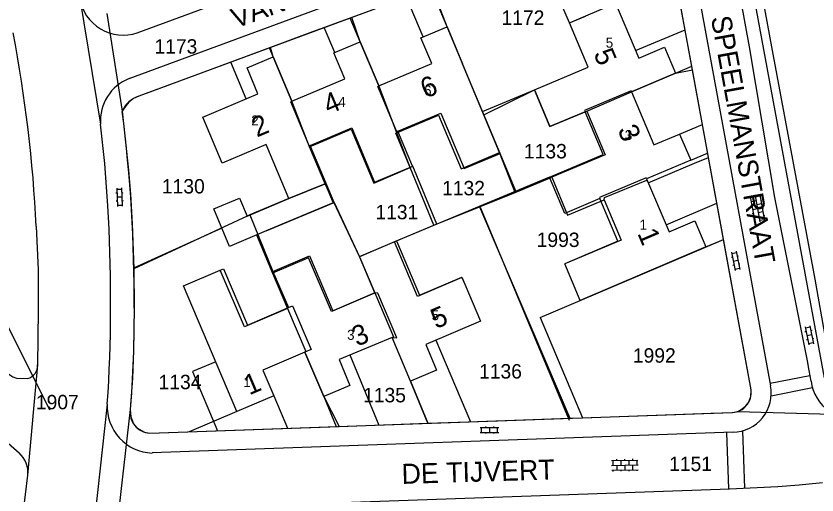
# Model space of a CAD drawing. Extents: x 148816 to 151297, y 399515 to 402500.
# Drawn here: x 150088.7 to 150188.7, y 400672.5 to 400732.3 of the extents above; entities that cross this region are included whole.
import ezdxf

# ---------------------------------------------------------------- set-up
doc = ezdxf.new("R2010")
doc.units = 0
for name, color, linetype in [('B01 Hoofdgebouw  [D] Norm', 7, 'Continuous'), ('B01 Hoofdgebouw  [T] Norm', 7, 'Continuous'), ('B01 Hoofdgebouw secundair [T] Gem', 7, 'Continuous'), ('B01 hoofgebouw', 7, 'Continuous'), ('B07 Tussenmuur  [D] Norm', 7, 'Continuous'), ('G01 perceelsgrens', 7, 'Continuous'), ('S02 Open verharding  Norm', 7, 'Continuous'), ('T04 Haag heg  [D] Gem', 7, 'Continuous'), ('V00 Kant verharding algemeen  [T] Norm', 7, 'Continuous'), ('V00 Kant verharding algemeen secundair  [T] Gem', 7, 'Continuous'), ('Z01 perceelnummer', 7, 'Continuous'), ('Z02 huisnummer', 7, 'Continuous'), ('Z02 Huisnummer  [Tekst] Norm', 7, 'Continuous'), ('Z06 straatnaam', 7, 'Continuous')]:
    doc.layers.add(name, color=color, linetype=linetype)

msp = doc.modelspace()

# ---------------------------------------------------------------- linework, layer by layer
at = {"layer": 'B01 Hoofdgebouw  [D] Norm'}
for p, q in [((150149.15, 400715.1), (150144.46, 400726.31)), ((150136.37, 400717.88), (150141.76, 400720.14)), ((150141.76, 400720.14), (150144.66, 400713.22)), ((150159.77, 400720.32), (150155.38, 400718.47)), ((150162.03, 400714.97), (150159.77, 400720.32)), ((150125.44, 400716.13), (150130.62, 400718.3)), ((150130.62, 400718.3), (150133.45, 400711.53)), ((150138.2, 400713.52), (150136.37, 400717.88)), ((150128.42, 400709.01), (150125.44, 400716.13)), ((150144.66, 400713.22), (150149.15, 400715.1)), ((150155.32, 400712.14), (150162.03, 400714.97)), ((150133.45, 400711.53), (150138.23, 400713.53)), ((150157.22, 400707.63), (150155.32, 400712.14)), ((150119.94, 400705.46), (150128.42, 400709.01)), ((150161.61, 400709.48), (150157.22, 400707.63)), ((150163.85, 400704.15), (150161.61, 400709.48)), ((150135.95, 400704.08), (150131.6, 400702.23)), ((150138.84, 400697.28), (150135.95, 400704.08)), ((150163.85, 400704.15), (150157.22, 400701.32)), ((150125.22, 400702.09), (150120.72, 400700.18)), ((150128.07, 400695.4), (150125.22, 400702.09)), ((150117.2, 400693.49), (150114.19, 400700.55)), ((150144.39, 400699.65), (150138.84, 400697.28)), ((150144.39, 400699.65), (150144.75, 400698.79)), ((150133.52, 400697.73), (150128.07, 400695.4)), ((150122.59, 400695.78), (150117.2, 400693.49))]:
    msp.add_line(p, q, dxfattribs=at)
at = {"layer": 'B01 Hoofdgebouw  [T] Norm'}
for p, q in [((150163.58, 400733.89), (150166.47, 400727.02)), ((150157.82, 400731.41), (150159.82, 400732.27)), ((150139.25, 400729.56), (150142.52, 400730.93)), ((150142.52, 400730.93), (150144.45, 400726.31)), ((150160.14, 400725.91), (150157.82, 400731.41)), ((150128.39, 400727.67), (150131.66, 400729.05)), ((150131.66, 400729.05), (150134, 400723.54)), ((150140.62, 400726.34), (150139.25, 400729.56)), ((150166.47, 400727.02), (150169.7, 400728.4)), ((150169.7, 400728.4), (150171.06, 400725.16)), ((150117.54, 400725.79), (150120.8, 400727.17)), ((150120.8, 400727.17), (150123.13, 400721.64)), ((150129.76, 400724.45), (150128.39, 400727.67)), ((150134, 400723.54), (150140.62, 400726.34)), ((150153.44, 400723.07), (150160.14, 400725.91)), ((150118.9, 400722.55), (150117.54, 400725.79)), ((150171.06, 400725.16), (150165.57, 400722.81)), ((150123.13, 400721.64), (150129.76, 400724.45)), ((150155.38, 400718.47), (150153.44, 400723.07)), ((150112.02, 400719.66), (150118.9, 400722.55)), ((150165.57, 400722.81), (150168.37, 400716.18)), ((150114.43, 400713.92), (150112.02, 400719.66)), ((150168.37, 400716.18), (150171.58, 400717.53)), ((150171.58, 400717.53), (150172.96, 400714.27)), ((150119.93, 400716.23), (150114.43, 400713.92)), ((150122.76, 400709.5), (150119.93, 400716.23)), ((150172.96, 400714.27), (150167.44, 400711.94)), ((150167.44, 400711.94), (150170.28, 400705.32)), ((150113.37, 400708.2), (150116.6, 400709.55)), ((150116.6, 400709.55), (150117.54, 400707.31)), ((150117.54, 400707.31), (150122.76, 400709.5)), ((150115.33, 400703.52), (150113.37, 400708.2)), ((150170.28, 400705.32), (150173.47, 400706.69)), ((150173.47, 400706.69), (150174.87, 400703.45)), ((150119.94, 400705.46), (150115.33, 400703.52)), ((150174.87, 400703.45), (150159.17, 400696.75)), ((150131.6, 400702.23), (150133.52, 400697.73)), ((150159.17, 400696.75), (150157.22, 400701.32)), ((150109.61, 400698.6), (150114.19, 400700.55)), ((150120.72, 400700.18), (150122.59, 400695.78)), ((150116.27, 400682.9), (150109.61, 400698.6)), ((150144.75, 400698.79), (150146.71, 400694.19)), ((150146.71, 400694.19), (150139.86, 400691.27)), ((150135.68, 400692.16), (150129.03, 400689.39)), ((150137.95, 400686.7), (150135.68, 400692.16)), ((150139.86, 400691.27), (150141.21, 400688.06)), ((150124.76, 400690.32), (150119.51, 400688.08)), ((150127.11, 400684.77), (150124.76, 400690.32)), ((150129.03, 400689.39), (150130.38, 400686.15)), ((150119.51, 400688.08), (150120.88, 400684.86)), ((150141.21, 400688.06), (150137.95, 400686.7)), ((150130.38, 400686.15), (150127.11, 400684.77)), ((150120.88, 400684.86), (150116.27, 400682.9))]:
    msp.add_line(p, q, dxfattribs=at)
at = {"layer": 'B01 Hoofdgebouw secundair [T] Gem'}
msp.add_line((150157.82, 400731.41), (150154.92, 400738.14), dxfattribs=at)
at = {"layer": 'B01 hoofgebouw'}
for points in [[(150155.38, 400718.47), (150153.44, 400723.07), (150160.14, 400725.91), (150157.82, 400731.41), (150163.58, 400733.89), (150166.47, 400727.02), (150169.7, 400728.4), (150171.06, 400725.16), (150165.57, 400722.81), (150168.37, 400716.18), (150171.58, 400717.53), (150172.96, 400714.27), (150167.44, 400711.94), (150170.28, 400705.32), (150173.47, 400706.69), (150174.87, 400703.45), (150159.17, 400696.75), (150157.22, 400701.32)], [(150119.94, 400705.46), (150115.33, 400703.52), (150113.37, 400708.2), (150116.6, 400709.55), (150117.54, 400707.31), (150122.76, 400709.5), (150119.93, 400716.23), (150114.43, 400713.92), (150112.02, 400719.66), (150118.9, 400722.55), (150117.54, 400725.79), (150120.8, 400727.17), (150123.13, 400721.64), (150129.76, 400724.45), (150128.39, 400727.67), (150131.66, 400729.05), (150134, 400723.54), (150140.62, 400726.34), (150139.25, 400729.56), (150142.52, 400730.93), (150144.45, 400726.31)], [(150122.76, 400709.5), (150127.3, 400711.32), (150125.34, 400715.96), (150130.53, 400718.15), (150133.37, 400711.42), (150137.93, 400713.35), (150136.12, 400717.64), (150141.47, 400719.9), (150144.3, 400713.2), (150149.08, 400715.22), (150144.45, 400726.31)], [(150155.38, 400718.47), (150160, 400720.41), (150162.29, 400714.95), (150155.61, 400712.15), (150157.59, 400707.42), (150162.17, 400709.34), (150164.29, 400704.29), (150157.22, 400701.32)], [(150127.3, 400711.32), (150128.29, 400708.96), (150119.94, 400705.46)], [(150114.19, 400700.55), (150114.6, 400700.72), (150117.6, 400693.69), (150122.71, 400695.87), (150120.78, 400700.4), (150125.34, 400702.34), (150128.26, 400695.49), (150133.52, 400697.73), (150131.59, 400702.26), (150136.19, 400704.22), (150139.09, 400697.42), (150144.37, 400699.68), (150144.75, 400698.79)], [(150144.75, 400698.79), (150146.71, 400694.19), (150139.86, 400691.27), (150141.21, 400688.06), (150137.95, 400686.7), (150135.68, 400692.16), (150129.03, 400689.39), (150130.38, 400686.15), (150127.11, 400684.77), (150124.76, 400690.32), (150119.51, 400688.08), (150120.88, 400684.86), (150116.27, 400682.9), (150109.61, 400698.6), (150114.19, 400700.55)]]:
    msp.add_lwpolyline(points, dxfattribs=at)
at = {"layer": 'B07 Tussenmuur  [D] Norm'}
for points in [[(150136.37, 400717.88), (150136.23, 400717.83), (150133.86, 400723.48), (150134, 400723.54)], [(150136.37, 400717.88), (150136.23, 400717.83), (150133.86, 400723.48), (150134, 400723.54)], [(150165.57, 400722.81), (150165.51, 400722.95), (150159.71, 400720.46), (150159.77, 400720.32)], [(150165.57, 400722.81), (150165.51, 400722.95), (150159.71, 400720.46), (150159.77, 400720.32)], [(150125.44, 400716.13), (150125.3, 400716.08), (150122.99, 400721.58), (150123.13, 400721.64)], [(150125.44, 400716.13), (150125.3, 400716.08), (150122.99, 400721.58), (150123.13, 400721.64)], [(150167.44, 400711.94), (150167.38, 400712.08), (150161.55, 400709.62), (150161.61, 400709.48)], [(150167.44, 400711.94), (150167.38, 400712.08), (150161.55, 400709.62), (150161.61, 400709.48)], [(150133.5, 400697.72), (150135.82, 400692.22), (150135.68, 400692.16)], [(150133.5, 400697.72), (150135.82, 400692.22), (150135.68, 400692.16)], [(150122.59, 400695.78), (150124.9, 400690.38), (150124.76, 400690.32)], [(150122.59, 400695.78), (150124.9, 400690.38), (150124.76, 400690.32)]]:
    msp.add_lwpolyline(points, dxfattribs=at)
at = {"layer": 'G01 perceelsgrens'}
for points in [[(150161.55, 400816.54), (150166.39, 400798.59), (150171.21, 400780.89), (150178.42, 400753.55), (150183.16, 400727.99), (150188.48, 400699.44), (150191.03, 400685.06), (150192.39, 400683.02), (150192.74, 400683.05), (150194.95, 400682.45)], [(150173.17, 400725.57), (150170, 400742.85), (150169.68, 400743.66)], [(150140.66, 400735.81), (150130.64, 400732.1)], [(150147.11, 400719.94), (150142.52, 400730.93), (150140.66, 400735.81)], [(150100.04, 400732.58), (150101.93, 400720.38)], [(150130.64, 400732.1), (150125.37, 400730.17), (150120.45, 400728.35)], [(150140.88, 400706.17), (150137.93, 400713.35), (150136.27, 400717.71), (150134.11, 400723.25), (150134.12, 400723.25), (150131.66, 400729.05), (150130.64, 400732.1)], [(150120.45, 400728.35), (150105.73, 400722.89), (150104.01, 400722.25), (150103.37, 400721.98), (150102.77, 400721.54), (150102.39, 400721.08), (150101.93, 400720.38)], [(150127.3, 400711.32), (150125.34, 400715.96), (150123.13, 400721.64), (150120.8, 400727.17), (150120.45, 400728.35)], [(150147.11, 400719.94), (150153.44, 400723.07), (150155.38, 400718.47), (150160, 400720.41), (150165.57, 400722.81), (150171.06, 400725.16), (150173.17, 400725.57)], [(150175.18, 400714.6), (150173.17, 400725.57)], [(150101.93, 400720.38), (150102.73, 400713.05), (150102.97, 400710.03), (150103.2, 400706.34), (150103.39, 400700.73)], [(150151.02, 400710.24), (150149.08, 400715.22), (150147.11, 400719.94)], [(150151.02, 400710.24), (150155.61, 400712.15), (150157.59, 400707.42), (150162.17, 400709.34), (150162.19, 400709.62), (150167.5, 400711.79), (150167.65, 400711.46), (150173.43, 400713.89), (150175.18, 400714.6)], [(150177.05, 400704.38), (150175.18, 400714.6)], [(150127.3, 400711.32), (150122.76, 400709.5), (150117.88, 400707.45)], [(150131.59, 400702.26), (150127.3, 400711.32)], [(150146.56, 400708.44), (150151.02, 400710.24)], [(150140.88, 400706.17), (150146.56, 400708.44)], [(150146.56, 400708.44), (150152.75, 400694.04), (150153.13, 400693.18)], [(150117.88, 400707.45), (150117.54, 400707.31), (150103.39, 400700.73)], [(150117.88, 400707.45), (150120.78, 400700.4), (150122.71, 400695.87), (150123.21, 400696.09), (150125.55, 400690.66), (150124.76, 400690.32), (150127.11, 400684.77), (150129.05, 400681.04)], [(150131.59, 400702.26), (150136.19, 400704.22), (150140.88, 400706.17)], [(150154.14, 400694.62), (150159.17, 400696.75), (150177.05, 400704.38)], [(150178.84, 400682.9), (150179.4, 400683.23), (150179.84, 400683.61), (150180.23, 400684.06), (150180.46, 400684.78), (150180.5, 400685.59), (150177.05, 400704.38)], [(150140.13, 400681.46), (150137.95, 400686.7), (150135.68, 400692.16), (150136.25, 400692.11), (150133.87, 400697.69), (150133.52, 400697.73), (150131.59, 400702.26)], [(150103.39, 400700.73), (150103.4, 400700.62), (150103.42, 400695.83), (150103.34, 400690.53), (150103.21, 400687.07), (150102.95, 400683.15)], [(150154.14, 400694.62), (150159.45, 400682.13)], [(150153.13, 400693.18), (150157.85, 400682.07)], [(150102.95, 400683.15), (150100.75, 400664.12)], [(150102.95, 400683.15), (150103.01, 400682.24), (150103.36, 400681.38), (150103.76, 400680.88), (150104.72, 400680.34), (150105.38, 400680.2), (150129.05, 400681.04)], [(150159.45, 400682.13), (150175.53, 400682.71), (150178.16, 400682.8), (150178.84, 400682.9)], [(150178.84, 400682.9), (150194.95, 400682.45)], [(150140.13, 400681.46), (150145.18, 400681.61), (150157.85, 400682.07)], [(150157.85, 400682.07), (150159.45, 400682.13)], [(150129.05, 400681.04), (150140.13, 400681.46)]]:
    msp.add_lwpolyline(points, dxfattribs=at)
at = {"layer": 'S02 Open verharding  Norm'}
for p, q in [((150101.28, 400710.15), (150101.13, 400710.14)), ((150101.25, 400710.8), (150101.35, 400708.5)), ((150101.25, 400710.65), (150101.85, 400710.68)), ((150101.85, 400710.83), (150101.95, 400708.53)), ((150102.03, 400710.19), (150101.88, 400710.18)), ((150181.59, 400709.94), (150182.19, 400706.69)), ((150101.32, 400709.15), (150101.17, 400709.15)), ((150101.9, 400709.68), (150101.3, 400709.65)), ((150102.07, 400709.19), (150101.92, 400709.18)), ((150180.44, 400709.57), (150180.29, 400709.54)), ((150180.41, 400709.72), (150181.01, 400706.47)), ((150181.12, 400709.19), (150180.53, 400709.08)), ((150181, 400709.83), (150181.6, 400706.58)), ((150181.62, 400709.79), (150181.03, 400709.68)), ((150181.71, 400709.3), (150181.86, 400709.33)), ((150101.35, 400708.65), (150101.94, 400708.68)), ((150180.62, 400708.59), (150180.47, 400708.56)), ((150181.3, 400708.21), (150180.71, 400708.1)), ((150181.8, 400708.81), (150181.21, 400708.7)), ((150181.89, 400708.31), (150182.04, 400708.34)), ((150180.8, 400707.6), (150180.65, 400707.58)), ((150180.89, 400707.11), (150181.48, 400707.22)), ((150181.98, 400707.82), (150181.39, 400707.71)), ((150182.16, 400706.84), (150181.57, 400706.73)), ((150182.07, 400707.33), (150182.22, 400707.36)), ((150180.98, 400706.62), (150180.84, 400706.59)), ((150178.65, 400702.9), (150179.1, 400700.64)), ((150178.19, 400702.14), (150178.04, 400702.11)), ((150178.06, 400702.78), (150178.51, 400700.52)), ((150178.09, 400702.63), (150178.68, 400702.75)), ((150178.92, 400702.29), (150178.77, 400702.26)), ((150178.38, 400701.16), (150178.24, 400701.13)), ((150178.87, 400701.77), (150178.28, 400701.65)), ((150179.12, 400701.31), (150178.97, 400701.28)), ((150178.48, 400700.67), (150179.07, 400700.79)), ((150187.39, 400692.86), (150187.24, 400692.83)), ((150187.26, 400693.49), (150187.71, 400691.24)), ((150187.29, 400693.35), (150187.88, 400693.46)), ((150187.85, 400693.61), (150188.3, 400691.36)), ((150188.12, 400693), (150187.98, 400692.97)), ((150187.59, 400691.87), (150187.44, 400691.85)), ((150188.08, 400692.48), (150187.49, 400692.36)), ((150188.32, 400692.02), (150188.17, 400691.99)), ((150187.68, 400691.38), (150188.27, 400691.5)), ((150146.68, 400680.9), (150148.98, 400680.9)), ((150146.83, 400680.3), (150146.83, 400680.9)), ((150147.33, 400681.05), (150147.33, 400680.9)), ((150147.83, 400680.9), (150147.83, 400680.3)), ((150148.33, 400681.05), (150148.33, 400680.9)), ((150148.83, 400680.3), (150148.83, 400680.9)), ((150146.68, 400680.3), (150148.98, 400680.3)), ((150147.33, 400680.3), (150147.33, 400680.15)), ((150148.33, 400680.3), (150148.33, 400680.15)), ((150163.07, 400676.77), (150166.37, 400676.84)), ((150163.72, 400676.79), (150163.72, 400676.94)), ((150164.72, 400676.81), (150164.72, 400676.96)), ((150165.22, 400676.82), (150165.23, 400676.22)), ((150165.72, 400676.83), (150165.72, 400676.98)), ((150166.22, 400676.84), (150166.23, 400676.24)), ((150163.08, 400676.17), (150166.38, 400676.24)), ((150163.22, 400676.78), (150163.23, 400676.18)), ((150163.73, 400676.19), (150163.74, 400675.59)), ((150164.22, 400676.8), (150164.23, 400676.2)), ((150164.73, 400676.21), (150164.74, 400675.61)), ((150165.74, 400675.63), (150165.73, 400676.23)), ((150163.09, 400675.57), (150166.39, 400675.64)), ((150163.24, 400675.58), (150163.25, 400675.43)), ((150164.24, 400675.6), (150164.25, 400675.45)), ((150165.24, 400675.62), (150165.25, 400675.47)), ((150166.24, 400675.64), (150166.25, 400675.49))]:
    msp.add_line(p, q, dxfattribs=at)
at = {"layer": 'T04 Haag heg  [D] Gem'}
for p, q in [((150146.95, 400720.35), (150153.44, 400723.07)), ((150151.11, 400710.39), (150149.15, 400715.1)), ((150141.25, 400706.29), (150138.23, 400713.53)), ((150155.32, 400712.14), (150135.95, 400704.08)), ((150128.42, 400709.01), (150131.6, 400702.23)), ((150146.67, 400708.42), (150157.8, 400681.81)), ((150114.37, 400705.81), (150103.37, 400700.81)), ((150118.72, 400704.95), (150120.72, 400700.18))]:
    msp.add_line(p, q, dxfattribs=at)
at = {"layer": 'V00 Kant verharding algemeen  [T] Norm'}
for p, q in [((150103.83, 400730.18), (150157.37, 400750)), ((150102.82, 400724.47), (150164.87, 400747.39)), ((150165.63, 400745.05), (150104.01, 400722.25)), ((150172.4, 400743.45), (150182.94, 400686.12)), ((150180.5, 400685.59), (150170, 400742.85)), ((150142.52, 400730.93), (150140.5, 400735.75)), ((150139.53, 400729.68), (150137.45, 400734.62)), ((150131.66, 400729.05), (150130.41, 400732.02)), ((150128.5, 400727.72), (150127.19, 400730.83)), ((150166.08, 400727.95), (150172.26, 400730.55)), ((150120.8, 400727.17), (150120.33, 400728.29)), ((150117.44, 400721.94), (150115.52, 400726.51)), ((150171.06, 400725.16), (150173.09, 400726.01)), ((150099.76, 400713.86), (150099.23, 400718.78)), ((150171.58, 400717.53), (150174.42, 400718.73)), ((150172.96, 400714.27), (150175.08, 400715.17)), ((150100.15, 400708.59), (150099.76, 400713.86)), ((150169.9, 400706.21), (150176.22, 400708.92)), ((150091.21, 400706), (150091.43, 400700.58)), ((150174.87, 400703.45), (150177.05, 400704.39)), ((150091.43, 400700.58), (150091.46, 400695.51)), ((150103.42, 400695.83), (150103.34, 400690.39)), ((150091.46, 400695.51), (150091.36, 400688.75)), ((150141.12, 400691.81), (150145.46, 400681.63)), ((150103.34, 400690.39), (150103.11, 400685.22)), ((150130.39, 400689.96), (150134.02, 400681.22)), ((150113.63, 400689.12), (150110.73, 400687.89)), ((150110.73, 400687.89), (150113.86, 400680.5)), ((150137.95, 400686.7), (150140.14, 400681.44)), ((150100.08, 400683.82), (150100.19, 400685.26)), ((150103.11, 400685.22), (150102.95, 400683.15)), ((150120.88, 400684.86), (150122.6, 400680.82)), ((150127.11, 400684.77), (150128.69, 400681.03)), ((150116.27, 400682.9), (150110.32, 400680.38)), ((150105.38, 400680.2), (150178.16, 400682.8)), ((150178.25, 400680.32), (150105.67, 400677.73)), ((150090.11, 400674.94), (150089.53, 400670.09)), ((150186.53, 400673.74), (150189.42, 400674.06)), ((150103.44, 400670.65), (150177.83, 400673.25)), ((150177.83, 400673.25), (150183.85, 400673.54)), ((150183.85, 400673.54), (150186.53, 400673.74))]:
    msp.add_line(p, q, dxfattribs=at)
for points in [[(150231.62, 400750.54), (150230.59, 400750.36), (150231.41, 400745.5), (150220.38, 400743.6), (150187.48, 400738.28), (150181.86, 400734.84), (150180.85, 400734.68), (150189.65, 400687.12)], [(150179.17, 400734.37), (150180.26, 400728.42), (150183.43, 400709.62), (150187.5, 400689.25), (150187.72, 400688.04), (150187.99, 400686.69)], [(150088.73, 400687.07), (150090.11, 400687.04)], [(150087.01, 400679.54), (150089.05, 400677.74)]]:
    msp.add_lwpolyline(points, dxfattribs=at)
for centre, radius, start, end in [((150102.05, 400735.38), 5.49, 189.0307, 288.9318), ((149912.02, 400696.92), 179.42, 2.9007, 10.6747), ((150104.89, 400719.19), 5.67, 111.3637, 184.1381), ((150104.99, 400719.07), 3.33, 107.1087, 156.8048), ((149923.57, 400697.23), 179.86, 359.5526, 7.3937), ((149894.28, 400696.57), 206.22, 356.8555, 3.3409), ((150089.59, 400689.84), 2.9, 179.2614, 252.7618), ((150089.77, 400688.6), 1.6, 282.5229, 5.3546), ((150178.15, 400685.2), 4.88, 271.1407, 10.9398), ((150193.49, 400687.45), 5.55, 187.8713, 281.8089), ((150178.05, 400685.27), 2.48, 272.6609, 7.3653), ((150105.86, 400683.51), 5.79, 176.9473, 268.1502), ((150105.53, 400682.8), 2.6, 172.2827, 266.6759), ((150086.89, 400675.29), 3.27, 353.2941, 48.6347)]:
    msp.add_arc(centre, radius, start, end, dxfattribs=at)
at = {"layer": 'V00 Kant verharding algemeen secundair  [T] Gem'}
for p, q in [((150096.63, 400734.51), (150099.23, 400718.78)), ((150091.36, 400688.75), (150090.11, 400674.94)), ((150182.88, 400686.43), (150187.85, 400687.41)), ((150183.02, 400684.88), (150188.16, 400685.89)), ((150100.08, 400683.82), (150098.04, 400665.49)), ((150177.42, 400680.29), (150177.67, 400673.24)), ((150179.42, 400680.49), (150179.67, 400673.34))]:
    msp.add_line(p, q, dxfattribs=at)
at = {"layer": 'Z01 perceelnummer'}
msp.add_lwpolyline([(150092.9, 400683.08), (150087.77, 400693.35)], dxfattribs=at)

# ---------------------------------------------------------------- texts
for s, p in [('1172', (150149.33, 400731.17)), ('1173', (150105.97, 400727.58)), ('1133', (150152.13, 400714.5)), ('1130', (150106.9, 400710.12)), ('1132', (150141.9, 400709.89)), ('1131', (150133.57, 400706.9)), ('1993', (150153.72, 400703.44)), ('1992', (150165.74, 400689)), ('1136', (150146.52, 400687.02)), ('1134', (150106.49, 400685.69)), ('1135', (150132.03, 400684.05)), ('1907', (150091.16, 400683.18)), ('1151', (150170.27, 400675.47))]:
    msp.add_text(s, height=1.8, dxfattribs=at).set_placement(p)
at = {"layer": 'Z02 huisnummer'}
for s, rotation, p in [('5', 292.8976, (150160.79, 400727.59)), ('6', 22.9504, (150139.86, 400721.95)), ('4', 22.9504, (150127.72, 400719.95)), ('2', 22.7697, (150118.77, 400717.1)), ('3', 292.8976, (150163.8, 400718.09)), ('1', 293.2061, (150166.27, 400705.15)), ('5', 23.0782, (150141.14, 400693.18)), ('3', 22.6419, (150131.28, 400690.98)), ('1', 23.0255, (150117.81, 400684.91))]:
    msp.add_text(s, height=2.5, rotation=rotation, dxfattribs=at).set_placement(p)
at = {"layer": 'Z02 Huisnummer  [Tekst] Norm'}
for s, p in [('5', (150162.35, 400728.32)), ('6', (150139.66, 400722.35)), ('4', (150128.93, 400720.93)), ('2', (150118.06, 400718.61)), ('3', (150164.73, 400716.79)), ('1', (150166.57, 400705.6)), ('5', (150140.6, 400694.3)), ('3', (150130.04, 400691.85)), ('1', (150117.06, 400685.95))]:
    msp.add_text(s, height=1.25, dxfattribs=at).set_placement(p)
at = {"layer": 'Z06 straatnaam'}
for s, rotation, p in [('VAN DE VENSTRAAT', 20.1202, (150116.14, 400730.7)), ('SPEELMANSTRAAT', 280.31, (150175.48, 400732.08)), ('DE TIJVERT', 1.7184, (150136.88, 400673.86))]:
    msp.add_text(s, height=2.5, rotation=rotation, dxfattribs=at).set_placement(p)

doc.saveas('drawing.dxf')
